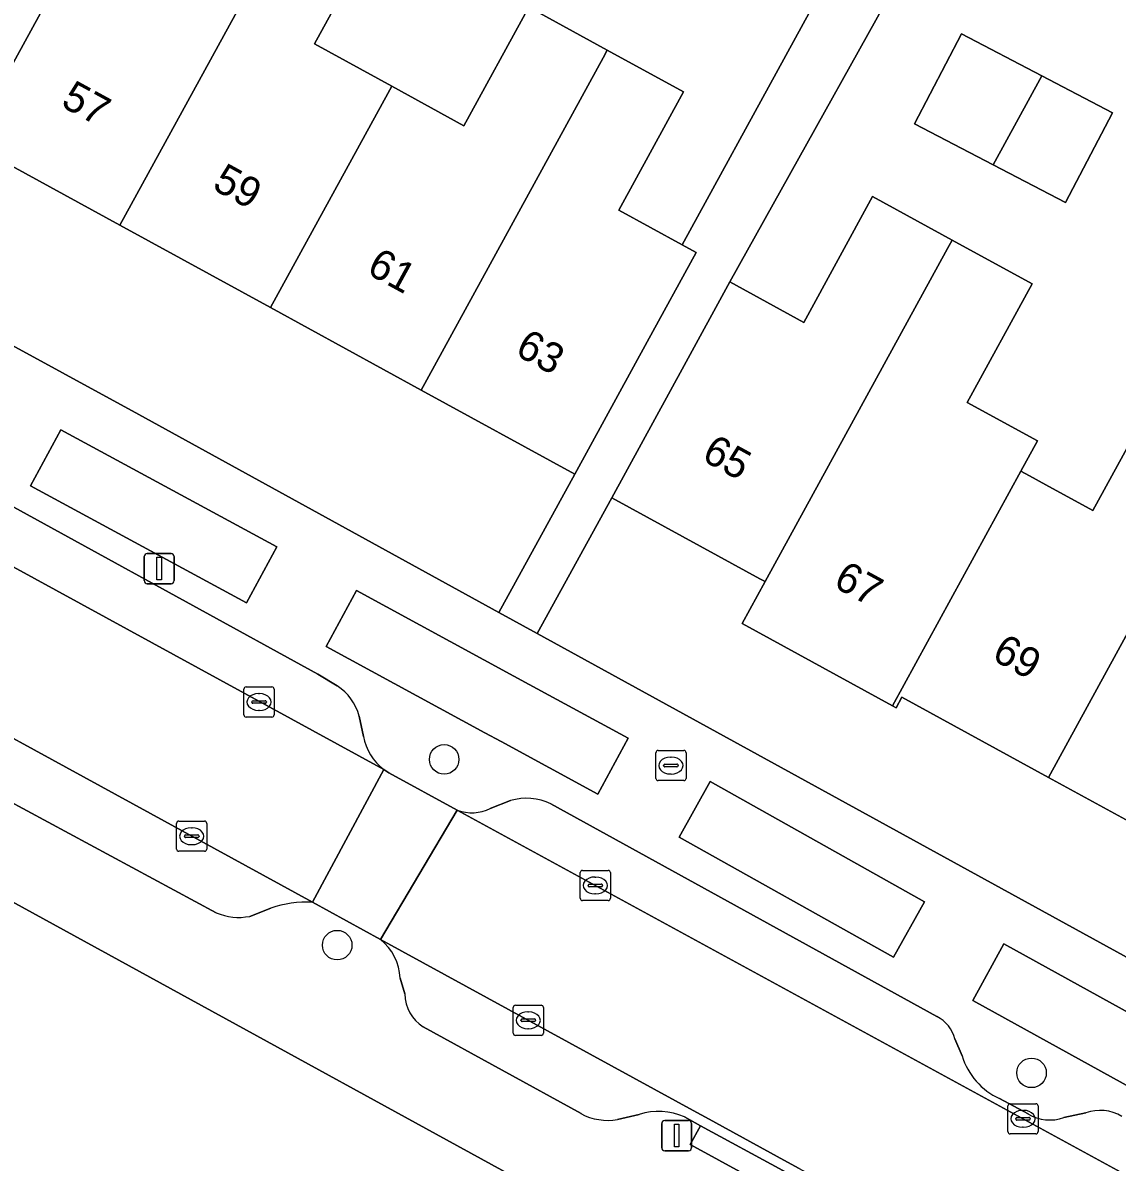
# Model space of a CAD drawing. Extents: x 158352 to 159489, y 383828 to 384603.
# Drawn here: x 158932.65 to 158968.92, y 384018.4 to 384056.16 of the extents above; entities that cross this region are included whole.
import ezdxf

# ---------------------------------------------------------------- set-up
doc = ezdxf.new("R2010")
doc.units = 0
for name, color, linetype in [('IMGEO_Boom', 7, 'Continuous'), ('IMGEO_Brandkraan', 7, 'Continuous'), ('IMGEO_Erf', 7, 'Continuous'), ('IMGEO_Groenvoorziening', 7, 'Continuous'), ('IMGEO_Kolk', 7, 'Continuous'), ('IMGEO_Lichtmast', 7, 'Continuous'), ('IMGEO_Pand', 7, 'Continuous'), ('IMGEO_Pand_nummerreeks', 7, 'Continuous'), ('IMGEO_Parkeervlak_open', 7, 'Continuous'), ('IMGEO_Rijbaan_lokaal_open', 7, 'Continuous'), ('IMGEO_Voetpad_open', 7, 'Continuous')]:
    doc.layers.add(name, color=color, linetype=linetype)

msp = doc.modelspace()

# ---------------------------------------------------------------- linework, layer by layer
at = {"layer": 'IMGEO_Boom'}
for centre in [(158946.612, 384031.751), (158943.067, 384025.596), (158966.078, 384021.361)]:
    msp.add_circle(centre, 0.489, dxfattribs=at)
at = {"layer": 'IMGEO_Brandkraan'}
for p, q in [((158953.626, 384031.121), (158953.626, 384031.973)), ((158953.701, 384032.047), (158954.553, 384032.047)), ((158954.114, 384031.827), (158954.139, 384031.827)), ((158954.627, 384031.973), (158954.627, 384031.121)), ((158953.885, 384031.541), (158953.885, 384031.553)), ((158954.323, 384031.504), (158953.925, 384031.504)), ((158953.928, 384031.59), (158954.326, 384031.59)), ((158954.369, 384031.553), (158954.369, 384031.541)), ((158954.553, 384031.047), (158953.701, 384031.047)), ((158954.137, 384031.267), (158954.112, 384031.267))]:
    msp.add_line(p, q, dxfattribs=at)
for points in [[(158953.626, 384031.121), (158953.626, 384031.973)], [(158953.701, 384032.047), (158954.553, 384032.047)], [(158954.627, 384031.973), (158954.627, 384031.121)], [(158954.553, 384031.047), (158953.701, 384031.047)]]:
    msp.add_lwpolyline(points, dxfattribs=at)
for centre, radius, start, end in [((158953.703, 384031.971), 0.0765, 91.552, 178.448), ((158953.703, 384031.971), 0.0765, 91.552, 178.448), ((158954.551, 384031.971), 0.0765, 1.552, 88.448), ((158954.551, 384031.971), 0.0765, 1.552, 88.448), ((158953.925, 384031.55), 0.0403, 85.8775, 175.7526), ((158953.922, 384031.54), 0.0366, 178.938, 274.7102), ((158954.326, 384031.547), 0.043, 264.8664, 352.4533), ((158954.33, 384031.552), 0.0386, 1.7309, 96.639), ((158953.703, 384031.123), 0.0765, 181.552, 268.448), ((158953.703, 384031.123), 0.0765, 181.552, 268.448), ((158954.551, 384031.123), 0.0765, 271.552, 358.448), ((158954.551, 384031.123), 0.0765, 271.552, 358.448)]:
    msp.add_arc(centre, radius, start, end, dxfattribs=at)
for centre, major_axis, ratio, start_param, end_param in [((158954.113, 384031.547), (-0.387, 0.002), 0.722429, 4.712389, 7.853982), ((158954.138, 384031.547), (-0.39, 0.002), 0.717154, 1.570796, 4.712389)]:
    msp.add_ellipse(centre, major_axis=major_axis, ratio=ratio, start_param=start_param, end_param=end_param, dxfattribs=at)
at = {"layer": 'IMGEO_Erf'}
for points in [[(158930.874, 384052.184), (158925.883, 384054.914), (158920.892, 384057.645), (158915.9, 384060.376), (158910.806, 384063.163), (158908.297, 384058.564), (158912.402, 384056.324), (158913.714, 384055.608), (158936.495, 384043.18), (158948.427, 384036.625), (158950.943, 384041.204), (158945.847, 384043.992), (158940.856, 384046.723), (158935.865, 384049.453)], [(158967.206, 384050.203), (158964.809, 384051.455), (158962.197, 384052.818), (158963.754, 384055.799), (158966.423, 384054.405), (158968.763, 384053.184)], [(158971.622, 384028.432), (158966.644, 384031.156), (158961.78, 384033.817), (158961.587, 384033.463), (158961.471, 384033.527), (158956.492, 384036.251), (158957.253, 384037.642), (158957.072, 384037.741), (158955.685, 384038.5), (158952.168, 384040.424), (158949.697, 384035.927), (158989.681, 384013.96), (158992.2, 384018.493), (158987.17, 384021.245), (158986.414, 384019.864), (158981.381, 384022.618), (158981.202, 384022.716), (158981.402, 384023.082), (158976.601, 384025.708)]]:
    msp.add_lwpolyline(points, close=True, dxfattribs=at)
for points in [[(158944.46, 384059.383), (158942.315, 384055.462), (158944.872, 384054.063), (158947.265, 384052.754), (158949.415, 384056.683), (158952.013, 384055.261), (158954.546, 384053.875), (158952.4, 384049.952), (158954.496, 384048.805), (158961.366, 384061.361)], [(158963.209, 384060.366), (158956.08, 384047.576), (158958.53, 384046.236), (158960.812, 384050.406), (158963.447, 384048.964), (158966.098, 384047.514), (158963.948, 384043.584), (158966.277, 384042.31), (158965.727, 384041.306), (158966.012, 384041.15), (158966.553, 384040.854), (158968.113, 384040.001), (158970.186, 384043.791)], [(158968.65, 384007.096), (158917.741, 384035.003), (158898.498, 384000), (158894.938, 383993.524)]]:
    msp.add_lwpolyline(points, dxfattribs=at)
at = {"layer": 'IMGEO_Groenvoorziening'}
for points in [[(158941.066, 384038.8), (158933.904, 384042.672), (158932.899, 384040.813), (158940.061, 384036.941)], [(158943.706, 384037.344), (158942.7, 384035.493), (158947.956, 384032.637), (158948.498, 384032.342), (158951.702, 384030.601), (158952.708, 384032.452), (158949.429, 384034.234), (158948.923, 384034.509)], [(158962.531, 384027.036), (158955.425, 384031.016), (158954.396, 384029.179), (158961.502, 384025.199)], [(158972.586, 384021.536), (158965.163, 384025.634), (158964.13, 384023.763), (158971.553, 384019.665)]]:
    msp.add_lwpolyline(points, close=True, dxfattribs=at)
at = {"layer": 'IMGEO_Kolk'}
for p, q in [((158939.975, 384033.227), (158939.975, 384034.079)), ((158940.05, 384034.153), (158940.902, 384034.153)), ((158940.976, 384034.079), (158940.976, 384033.227)), ((158940.234, 384033.647), (158940.234, 384033.659)), ((158940.277, 384033.696), (158940.675, 384033.696)), ((158940.463, 384033.933), (158940.488, 384033.933)), ((158940.718, 384033.659), (158940.718, 384033.647)), ((158940.672, 384033.61), (158940.274, 384033.61)), ((158940.486, 384033.373), (158940.461, 384033.373)), ((158940.902, 384033.153), (158940.05, 384033.153)), ((158937.744, 384028.779), (158937.744, 384029.631)), ((158937.819, 384029.705), (158938.671, 384029.705)), ((158938.232, 384029.485), (158938.257, 384029.485)), ((158938.745, 384029.631), (158938.745, 384028.779)), ((158938.003, 384029.199), (158938.003, 384029.211)), ((158938.441, 384029.162), (158938.043, 384029.162)), ((158938.046, 384029.248), (158938.444, 384029.248)), ((158938.487, 384029.211), (158938.487, 384029.199)), ((158938.255, 384028.925), (158938.23, 384028.925)), ((158938.671, 384028.705), (158937.819, 384028.705)), ((158951.119, 384027.147), (158951.119, 384027.999)), ((158951.194, 384028.073), (158952.046, 384028.073)), ((158952.12, 384027.999), (158952.12, 384027.147)), ((158951.421, 384027.616), (158951.819, 384027.616)), ((158951.607, 384027.853), (158951.632, 384027.853)), ((158951.378, 384027.567), (158951.378, 384027.579)), ((158951.816, 384027.53), (158951.418, 384027.53)), ((158951.63, 384027.293), (158951.605, 384027.293)), ((158951.862, 384027.579), (158951.862, 384027.567)), ((158952.046, 384027.073), (158951.194, 384027.073)), ((158948.897, 384022.679), (158948.897, 384023.531)), ((158948.972, 384023.605), (158949.824, 384023.605)), ((158949.898, 384023.531), (158949.898, 384022.679)), ((158949.156, 384023.099), (158949.156, 384023.111)), ((158949.594, 384023.062), (158949.196, 384023.062)), ((158949.199, 384023.148), (158949.597, 384023.148)), ((158949.385, 384023.385), (158949.41, 384023.385)), ((158949.64, 384023.111), (158949.64, 384023.099)), ((158949.408, 384022.825), (158949.383, 384022.825)), ((158949.824, 384022.605), (158948.972, 384022.605)), ((158965.293, 384019.414), (158965.293, 384020.266)), ((158965.368, 384020.34), (158966.22, 384020.34)), ((158965.781, 384020.12), (158965.806, 384020.12)), ((158966.294, 384020.266), (158966.294, 384019.414)), ((158965.552, 384019.834), (158965.552, 384019.846)), ((158965.99, 384019.797), (158965.592, 384019.797)), ((158965.595, 384019.883), (158965.993, 384019.883)), ((158966.036, 384019.846), (158966.036, 384019.834)), ((158966.22, 384019.34), (158965.368, 384019.34)), ((158965.804, 384019.56), (158965.779, 384019.56))]:
    msp.add_line(p, q, dxfattribs=at)
for points in [[(158939.975, 384033.227), (158939.975, 384034.079)], [(158940.05, 384034.153), (158940.902, 384034.153)], [(158940.976, 384034.079), (158940.976, 384033.227)], [(158940.902, 384033.153), (158940.05, 384033.153)], [(158937.744, 384028.779), (158937.744, 384029.631)], [(158937.819, 384029.705), (158938.671, 384029.705)], [(158938.745, 384029.631), (158938.745, 384028.779)], [(158938.671, 384028.705), (158937.819, 384028.705)], [(158951.119, 384027.147), (158951.119, 384027.999)], [(158951.194, 384028.073), (158952.046, 384028.073)], [(158952.12, 384027.999), (158952.12, 384027.147)], [(158952.046, 384027.073), (158951.194, 384027.073)], [(158948.897, 384022.679), (158948.897, 384023.531)], [(158948.972, 384023.605), (158949.824, 384023.605)], [(158949.898, 384023.531), (158949.898, 384022.679)], [(158949.824, 384022.605), (158948.972, 384022.605)], [(158965.293, 384019.414), (158965.293, 384020.266)], [(158965.368, 384020.34), (158966.22, 384020.34)], [(158966.294, 384020.266), (158966.294, 384019.414)], [(158966.22, 384019.34), (158965.368, 384019.34)]]:
    msp.add_lwpolyline(points, dxfattribs=at)
for centre, radius, start, end in [((158940.052, 384034.077), 0.0765, 91.552, 178.448), ((158940.052, 384034.077), 0.0765, 91.552, 178.448), ((158940.9, 384034.077), 0.0765, 1.552, 88.448), ((158940.9, 384034.077), 0.0765, 1.552, 88.448), ((158940.274, 384033.656), 0.0403, 85.8775, 175.7526), ((158940.271, 384033.646), 0.0366, 178.938, 274.7102), ((158940.675, 384033.653), 0.043, 264.8664, 352.4533), ((158940.679, 384033.658), 0.0386, 1.7309, 96.639), ((158940.052, 384033.229), 0.0765, 181.552, 268.448), ((158940.052, 384033.229), 0.0765, 181.552, 268.448), ((158940.9, 384033.229), 0.0765, 271.552, 358.448), ((158940.9, 384033.229), 0.0765, 271.552, 358.448), ((158937.821, 384029.629), 0.0765, 91.552, 178.448), ((158937.821, 384029.629), 0.0765, 91.552, 178.448), ((158938.669, 384029.629), 0.0765, 1.552, 88.448), ((158938.669, 384029.629), 0.0765, 1.552, 88.448), ((158938.043, 384029.208), 0.0403, 85.8775, 175.7526), ((158938.04, 384029.198), 0.0366, 178.938, 274.7102), ((158938.444, 384029.205), 0.043, 264.8664, 352.4533), ((158938.448, 384029.21), 0.0386, 1.7309, 96.639), ((158937.821, 384028.781), 0.0765, 181.552, 268.448), ((158937.821, 384028.781), 0.0765, 181.552, 268.448), ((158938.669, 384028.781), 0.0765, 271.552, 358.448), ((158938.669, 384028.781), 0.0765, 271.552, 358.448), ((158951.196, 384027.997), 0.0765, 91.552, 178.448), ((158951.196, 384027.997), 0.0765, 91.552, 178.448), ((158952.044, 384027.997), 0.0765, 1.552, 88.448), ((158952.044, 384027.997), 0.0765, 1.552, 88.448), ((158951.418, 384027.576), 0.0403, 85.8775, 175.7526), ((158951.823, 384027.578), 0.0386, 1.7309, 96.639), ((158951.415, 384027.566), 0.0366, 178.938, 274.7102), ((158951.819, 384027.573), 0.043, 264.8664, 352.4533), ((158951.196, 384027.149), 0.0765, 181.552, 268.448), ((158951.196, 384027.149), 0.0765, 181.552, 268.448), ((158952.044, 384027.149), 0.0765, 271.552, 358.448), ((158952.044, 384027.149), 0.0765, 271.552, 358.448), ((158948.974, 384023.529), 0.0765, 91.552, 178.448), ((158948.974, 384023.529), 0.0765, 91.552, 178.448), ((158949.822, 384023.529), 0.0765, 1.552, 88.448), ((158949.822, 384023.529), 0.0765, 1.552, 88.448), ((158949.196, 384023.108), 0.0403, 85.8775, 175.7526), ((158949.193, 384023.098), 0.0366, 178.938, 274.7102), ((158949.597, 384023.105), 0.043, 264.8664, 352.4533), ((158949.601, 384023.11), 0.0386, 1.7309, 96.639), ((158948.974, 384022.681), 0.0765, 181.552, 268.448), ((158948.974, 384022.681), 0.0765, 181.552, 268.448), ((158949.822, 384022.681), 0.0765, 271.552, 358.448), ((158949.822, 384022.681), 0.0765, 271.552, 358.448), ((158965.37, 384020.264), 0.0765, 91.552, 178.448), ((158965.37, 384020.264), 0.0765, 91.552, 178.448), ((158966.218, 384020.264), 0.0765, 1.552, 88.448), ((158966.218, 384020.264), 0.0765, 1.552, 88.448), ((158965.592, 384019.843), 0.0403, 85.8775, 175.7526), ((158965.589, 384019.833), 0.0366, 178.938, 274.7102), ((158965.993, 384019.84), 0.043, 264.8664, 352.4533), ((158965.997, 384019.845), 0.0386, 1.7309, 96.639), ((158965.37, 384019.416), 0.0765, 181.552, 268.448), ((158965.37, 384019.416), 0.0765, 181.552, 268.448), ((158966.218, 384019.416), 0.0765, 271.552, 358.448), ((158966.218, 384019.416), 0.0765, 271.552, 358.448)]:
    msp.add_arc(centre, radius, start, end, dxfattribs=at)
for centre, major_axis, ratio, start_param, end_param in [((158940.462, 384033.653), (-0.387, 0.002), 0.722429, 4.712389, 7.853982), ((158940.487, 384033.653), (-0.39, 0.002), 0.717154, 1.570796, 4.712389), ((158938.231, 384029.205), (-0.387, 0.002), 0.722429, 4.712389, 7.853982), ((158938.256, 384029.205), (-0.39, 0.002), 0.717154, 1.570796, 4.712389), ((158951.606, 384027.573), (-0.387, 0.002), 0.722429, 4.712389, 7.853982), ((158951.631, 384027.573), (-0.39, 0.002), 0.717154, 1.570796, 4.712389), ((158949.384, 384023.105), (-0.387, 0.002), 0.722429, 4.712389, 7.853982), ((158949.409, 384023.105), (-0.39, 0.002), 0.717154, 1.570796, 4.712389), ((158965.78, 384019.84), (-0.387, 0.002), 0.722429, 4.712389, 7.853982), ((158965.805, 384019.84), (-0.39, 0.002), 0.717154, 1.570796, 4.712389)]:
    msp.add_ellipse(centre, major_axis=major_axis, ratio=ratio, start_param=start_param, end_param=end_param, dxfattribs=at)
at = {"layer": 'IMGEO_Lichtmast'}
for p, q in [((158936.773, 384038.575), (158937.563, 384038.575)), ((158937.563, 384038.575), (158936.773, 384038.575)), ((158936.673, 384037.675), (158936.673, 384038.475)), ((158936.673, 384038.475), (158936.673, 384037.675)), ((158937.663, 384038.475), (158937.663, 384037.675)), ((158937.663, 384037.675), (158937.663, 384038.475)), ((158937.563, 384037.575), (158936.773, 384037.575)), ((158936.773, 384037.575), (158937.563, 384037.575)), ((158953.82, 384018.882), (158953.82, 384019.682)), ((158953.82, 384019.682), (158953.82, 384018.882)), ((158953.92, 384019.782), (158954.71, 384019.782)), ((158954.71, 384019.782), (158953.92, 384019.782)), ((158954.81, 384019.682), (158954.81, 384018.882)), ((158954.81, 384018.882), (158954.81, 384019.682)), ((158954.71, 384018.782), (158953.92, 384018.782)), ((158953.92, 384018.782), (158954.71, 384018.782))]:
    msp.add_line(p, q, dxfattribs=at)
for points in [[(158937.093, 384038.45), (158937.243, 384038.45), (158937.243, 384037.7), (158937.093, 384037.7), (158937.093, 384038.45)], [(158954.24, 384019.657), (158954.39, 384019.657), (158954.39, 384018.907), (158954.24, 384018.907), (158954.24, 384019.657)]]:
    msp.add_lwpolyline(points, dxfattribs=at)
for centre, start, end in [((158936.773, 384038.475), 90, 180), ((158936.773, 384038.475), 90, 180), ((158937.563, 384038.475), 0, 90), ((158937.563, 384038.475), 360, 90), ((158936.773, 384037.675), 180, 270), ((158936.773, 384037.675), 180, 270), ((158937.563, 384037.675), 270, 0), ((158937.563, 384037.675), 270, 0), ((158953.92, 384019.682), 90, 180), ((158953.92, 384019.682), 90, 180), ((158954.71, 384019.682), 0, 90), ((158954.71, 384019.682), 360, 90), ((158953.92, 384018.882), 180, 270), ((158953.92, 384018.882), 180, 270), ((158954.71, 384018.882), 270, 0), ((158954.71, 384018.882), 270, 0)]:
    msp.add_arc(centre, 0.1, start, end, dxfattribs=at)
at = {"layer": 'IMGEO_Pand'}
for points in [[(158930.874, 384052.184), (158934.756, 384059.278), (158934.855, 384059.459), (158932.443, 384060.779), (158934.6, 384064.721), (158932.02, 384066.133), (158931.879, 384065.875), (158925.883, 384054.914)], [(158930.874, 384052.184), (158935.865, 384049.453), (158941.937, 384060.551), (158942.026, 384060.715), (158939.374, 384062.166), (158937.193, 384058.18), (158934.855, 384059.459), (158934.756, 384059.278)], [(158940.856, 384046.723), (158944.74, 384053.821), (158944.872, 384054.063), (158942.315, 384055.462), (158944.46, 384059.383), (158942.026, 384060.715), (158941.937, 384060.551), (158935.865, 384049.453)], [(158945.847, 384043.992), (158951.875, 384055.008), (158952.013, 384055.261), (158949.415, 384056.683), (158947.265, 384052.754), (158944.872, 384054.063), (158944.74, 384053.821), (158940.856, 384046.723)], [(158966.423, 384054.405), (158963.754, 384055.799), (158962.197, 384052.818), (158964.809, 384051.455)], [(158954.962, 384048.55), (158954.496, 384048.805), (158952.4, 384049.952), (158954.546, 384053.875), (158952.013, 384055.261), (158951.875, 384055.008), (158945.847, 384043.992), (158950.943, 384041.204), (158953.343, 384045.591)], [(158966.423, 384054.405), (158964.809, 384051.455), (158967.206, 384050.203), (158968.763, 384053.184)], [(158963.447, 384048.964), (158960.812, 384050.406), (158958.53, 384046.236), (158956.08, 384047.576), (158954.568, 384044.811), (158952.168, 384040.424), (158955.685, 384038.5), (158957.072, 384037.741), (158957.253, 384037.642), (158963.292, 384048.681)], [(158963.948, 384043.584), (158966.098, 384047.514), (158963.447, 384048.964), (158963.292, 384048.681), (158957.253, 384037.642), (158956.492, 384036.251), (158961.471, 384033.527), (158965.727, 384041.306), (158966.277, 384042.31)], [(158972.78, 384042.372), (158970.186, 384043.791), (158968.113, 384040.001), (158966.553, 384040.854), (158966.012, 384041.15), (158965.727, 384041.306), (158961.471, 384033.527), (158961.587, 384033.463), (158961.78, 384033.817), (158966.644, 384031.156), (158972.663, 384042.159)], [(158971.622, 384028.432), (158975.484, 384035.49), (158975.687, 384035.86), (158973.228, 384037.205), (158975.3, 384040.993), (158972.78, 384042.372), (158972.663, 384042.159), (158966.644, 384031.156)]]:
    msp.add_lwpolyline(points, close=True, dxfattribs=at)
at = {"layer": 'IMGEO_Parkeervlak_open'}
for points in [[(158943.064, 384034.186), (158942.428, 384034.574), (158917.554, 384048.229)], [(158914.472, 384047.888), (158944.608, 384031.418)], [(158942.249, 384027.016), (158922.734, 384037.688)], [(158924.428, 384034.558), (158939.06, 384026.67)], [(158943.937, 384032.515), (158943.793, 384033.187)], [(158948.812, 384030.385), (158948.14, 384030.127)], [(158962.944, 384023.231), (158950.145, 384030.279)], [(158947.047, 384030.066), (158984.955, 384009.384)], [(158940.165, 384026.55), (158940.862, 384026.821)], [(158958.377, 384018.196), (158957.99, 384018.408), (158955.267, 384019.897), (158954.987, 384020.05), (158944.498, 384025.786)], [(158945.153, 384024.497), (158945.309, 384023.977)], [(158945.912, 384022.889), (158951.146, 384020.012)], [(158963.777, 384021.928), (158963.533, 384022.486)], [(158965.96, 384019.999), (158965.017, 384020.514)], [(158952.353, 384019.816), (158953.076, 384019.985)], [(158954.572, 384019.904), (158955.11, 384019.61), (158957.833, 384018.122), (158958.426, 384017.797)], [(158967.876, 384020.035), (158967.153, 384019.879)]]:
    msp.add_lwpolyline(points, dxfattribs=at)
for centre, radius, start, end in [((158942.159, 384032.76), 1.688, 14.6361, 57.6026), ((158945.69, 384032.834), 1.782, 190.3005, 232.6051), ((158949.342, 384028.617), 1.846, 64.2147, 106.6921), ((158947.522, 384031.38), 1.397, 250.1282, 296.2605), ((158942.037, 384023.491), 3.531, 86.5632, 109.4424), ((158939.805, 384028.384), 1.869, 246.5042, 281.1), ((158943.396, 384024.415), 1.759, 2.6726, 51.2019), ((158946.609, 384023.986), 1.3, 180.4088, 237.5841), ((158962.428, 384022.218), 1.137, 13.6379, 63.0222), ((158965.955, 384022.587), 2.276, 196.8404, 245.6576), ((158953.719, 384018.006), 2.081, 65.8033, 107.9983), ((158968.35, 384018.753), 1.367, 58.2272, 110.2946), ((158952.031, 384021.649), 1.861, 241.5921, 279.9609), ((158966.685, 384021.221), 1.421, 239.2962, 289.2161)]:
    msp.add_arc(centre, radius, start, end, dxfattribs=at)
at = {"layer": 'IMGEO_Rijbaan_lokaal_open'}
for points in [[(158922.419, 384037.86), (158922.734, 384037.688), (158942.249, 384027.016), (158944.608, 384031.418), (158914.472, 384047.888)], [(158985.55, 384009.06), (158984.955, 384009.384), (158947.047, 384030.066), (158944.498, 384025.786), (158954.987, 384020.05), (158955.267, 384019.897), (158957.99, 384018.408), (158958.377, 384018.196), (158977.423, 384007.781), (158981.399, 384005.607)]]:
    msp.add_lwpolyline(points, dxfattribs=at)
msp.add_lwpolyline([(158944.498, 384025.786), (158947.047, 384030.066), (158944.776, 384031.305), (158944.608, 384031.418), (158942.249, 384027.016)], close=True, dxfattribs=at)
at = {"layer": 'IMGEO_Voetpad_open'}
for points in [[(158961.366, 384061.361), (158954.496, 384048.805), (158954.962, 384048.55), (158953.343, 384045.591), (158950.943, 384041.204), (158948.427, 384036.625), (158949.697, 384035.927), (158952.168, 384040.424), (158954.568, 384044.811), (158956.08, 384047.576), (158963.209, 384060.366), (158973.066, 384054.886), (158974.277, 384055.46), (158975.234, 384057.148)], [(158949.697, 384035.927), (158948.427, 384036.625), (158936.495, 384043.18), (158913.714, 384055.608), (158910.724, 384049.857), (158909.577, 384047.711), (158911.037, 384043.935), (158913.4, 384048.407), (158914.472, 384047.888)], [(158917.554, 384048.229), (158942.428, 384034.574), (158943.064, 384034.186)], [(158915.838, 384035.986), (158917.741, 384035.003), (158968.65, 384007.096), (158980.456, 384000.624), (158984.218, 383998.68), (158984.418, 384000)], [(158984.955, 384009.384), (158985.55, 384009.06), (158986.048, 384009.973), (158990.258, 384007.677), (158993.991, 384011.919), (158992.556, 384012.705), (158989.681, 384013.96), (158949.697, 384035.927)], [(158939.06, 384026.67), (158924.428, 384034.558)], [(158943.793, 384033.187), (158943.937, 384032.515)], [(158944.608, 384031.418), (158944.776, 384031.305), (158947.047, 384030.066)], [(158948.14, 384030.127), (158948.812, 384030.385)], [(158950.145, 384030.279), (158962.944, 384023.231)], [(158944.498, 384025.786), (158942.249, 384027.016)], [(158940.862, 384026.821), (158940.165, 384026.55)], [(158945.309, 384023.977), (158945.153, 384024.497)], [(158951.146, 384020.012), (158945.912, 384022.889)], [(158963.533, 384022.486), (158963.777, 384021.928)], [(158965.017, 384020.514), (158965.96, 384019.999)], [(158953.076, 384019.985), (158952.353, 384019.816)], [(158958.426, 384017.797), (158957.833, 384018.122), (158957.491, 384017.496), (158954.768, 384018.985), (158955.11, 384019.61), (158954.572, 384019.904)], [(158967.153, 384019.879), (158967.876, 384020.035)]]:
    msp.add_lwpolyline(points, dxfattribs=at)
for points in [[(158941.066, 384038.8), (158940.061, 384036.941), (158932.899, 384040.813), (158933.904, 384042.672)], [(158952.708, 384032.452), (158951.702, 384030.601), (158948.498, 384032.342), (158947.956, 384032.637), (158942.7, 384035.493), (158943.706, 384037.344), (158948.923, 384034.509), (158949.429, 384034.234)], [(158962.531, 384027.036), (158961.502, 384025.199), (158954.396, 384029.179), (158955.425, 384031.016)], [(158972.586, 384021.536), (158971.553, 384019.665), (158964.13, 384023.763), (158965.163, 384025.634)], [(158955.11, 384019.61), (158954.768, 384018.985), (158957.491, 384017.496), (158957.833, 384018.122)]]:
    msp.add_lwpolyline(points, close=True, dxfattribs=at)
for centre, radius, start, end in [((158942.159, 384032.76), 1.688, 14.6361, 57.6026), ((158945.69, 384032.834), 1.782, 190.3005, 232.6051), ((158949.342, 384028.617), 1.846, 64.2147, 106.6921), ((158947.522, 384031.38), 1.397, 250.1282, 296.2605), ((158942.037, 384023.491), 3.531, 86.5632, 109.4424), ((158939.805, 384028.384), 1.869, 246.5042, 281.1), ((158943.396, 384024.415), 1.759, 2.6726, 51.2019), ((158946.609, 384023.986), 1.3, 180.4088, 237.5841), ((158962.428, 384022.218), 1.137, 13.6379, 63.0222), ((158965.955, 384022.587), 2.276, 196.8404, 245.6576), ((158953.719, 384018.006), 2.081, 65.8033, 107.9983), ((158968.35, 384018.753), 1.367, 58.2272, 110.2946), ((158952.031, 384021.649), 1.861, 241.5921, 279.9609), ((158966.685, 384021.221), 1.421, 239.2962, 289.2161)]:
    msp.add_arc(centre, radius, start, end, dxfattribs=at)

# ---------------------------------------------------------------- texts
at = {"layer": 'IMGEO_Pand_nummerreeks'}
for s, rotation, p in [('57', 331.3169, (158933.868, 384053.418)), ('59', 331.3169, (158938.885, 384050.673)), ('61', 331.3169, (158944.001, 384047.874)), ('63', 331.3177, (158948.919, 384045.184)), ('65', 331.3177, (158955.105, 384041.69)), ('67', 331.3177, (158959.467, 384037.496)), ('69', 331.3177, (158964.718, 384035.082))]:
    msp.add_text(s, height=1, rotation=rotation, dxfattribs=at).set_placement(p)

doc.saveas('drawing.dxf')
